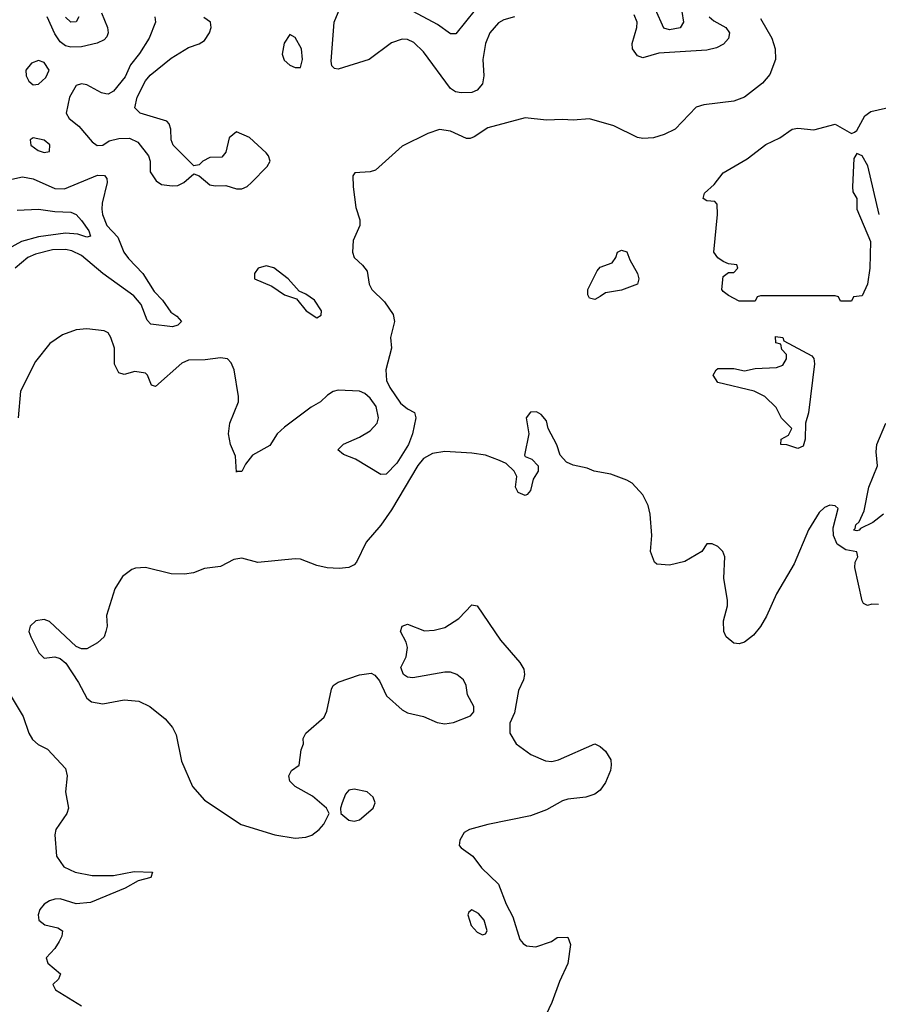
# Model space of a CAD drawing. Header units: inches. Extents: x 1603819 to 1745079, y 385938 to 533966.
# Tile 403 of 561: x 1716699 to 1719911, y 444016 to 447699. Entities that reach past the tile are written whole.
import ezdxf

# ---------------------------------------------------------------- set-up
doc = ezdxf.new("R2010")
doc.units = ezdxf.units.IN
doc.header["$MEASUREMENT"] = 0
doc.layers.add('B7414', color=7, linetype='Continuous')

msp = doc.modelspace()

# ---------------------------------------------------------------- linework, layer by layer
at = {"layer": 'B7414', "color": 5}
for points, elevation in [([(1718549.7, 447710.3), (1718510, 447698.8), (1718490, 447687.8), (1718457.5, 447650), (1718441.5, 447610), (1718431.3, 447550), (1718435.1, 447490), (1718430, 447458.9), (1718410, 447435.2), (1718390, 447427.2), (1718350, 447425.8), (1718329.9, 447429.9), (1718310, 447441.6), (1718210, 447578.7), (1718174, 447614), (1718150, 447625.6), (1718130, 447626.4), (1718090, 447613.4), (1718006.7, 447550), (1717890, 447514.3), (1717876.6, 447516.6), (1717866.6, 447526.6), (1717864, 447544), (1717875.4, 447690), (1717909, 447771)], 440), ([(1719169.6, 447770), (1719182.6, 447690), (1719170, 447668.4), (1719130, 447661.9), (1719108.2, 447668.2), (1719078, 447738)], 420), ([(1718403.4, 447736.6), (1718330, 447646.3), (1718310, 447647.1), (1718261.7, 447681.7), (1718170.8, 447730)], 420), ([(1719470, 447703.8), (1719512.3, 447630), (1719525.3, 447590), (1719526.3, 447550), (1719505.7, 447494.3), (1719478, 447462), (1719410.7, 447410), (1719370, 447395.1), (1719258.8, 447381.2), (1719230, 447372.3), (1719151, 447290), (1719110, 447269.6), (1719070, 447257), (1719030, 447254.5), (1719010, 447258.4), (1718922, 447302), (1718830, 447328.3), (1718770, 447323.1), (1718730, 447326.4), (1718670, 447323.1), (1718590, 447332.1), (1718450, 447295), (1718399.3, 447260.7), (1718384.6, 447255.4), (1718370, 447254.6), (1718310, 447282.6), (1718270, 447288.2), (1718226.4, 447273.6), (1718130, 447225.8), (1718030, 447136.8), (1718010, 447130.8), (1717953.2, 447126.8), (1717944.7, 447115.3), (1717946.5, 447073.5), (1717956.4, 446996.4), (1717971.6, 446950), (1717971.8, 446930), (1717947.1, 446872.9), (1717944.4, 446830), (1717950.4, 446810), (1717981.6, 446781.6), (1717998.3, 446758.3), (1718006.7, 446710), (1718015.8, 446690), (1718064, 446644), (1718096.4, 446596.4), (1718100.7, 446570), (1718085.6, 446510), (1718089.4, 446470), (1718068.4, 446390), (1718071.7, 446350), (1718083.2, 446323.2), (1718124.1, 446264.1), (1718150, 446243), (1718176, 446230), (1718180.7, 446210), (1718168.5, 446150), (1718153.6, 446110), (1718110, 446039.6), (1718070, 445999.5), (1718050, 445997.2), (1717955.6, 446055.6), (1717910, 446072.3), (1717889.6, 446090), (1717910, 446111.7), (1717970, 446137.4), (1718010, 446160.9), (1718036.8, 446190), (1718041.8, 446210), (1718032, 446252), (1718010, 446283.5), (1717990, 446300.4), (1717970, 446309.7), (1717890, 446313), (1717872, 446308), (1717850, 446294.5), (1717824, 446270), (1717790, 446249.6), (1717690, 446174.7), (1717662.6, 446150), (1717634.3, 446105.7), (1717570.2, 446069.8), (1717543.4, 446036.6), (1717530, 446009.5), (1717510.9, 446009.1), (1717510, 446006), (1717506.5, 446066.5), (1717487.3, 446110), (1717480.5, 446150), (1717485.6, 446190), (1717517.2, 446270), (1717517, 446290), (1717501.6, 446390), (1717490, 446416), (1717476, 446430), (1717450, 446434), (1717393.1, 446426.9), (1717330, 446426.2), (1717305.6, 446414.4), (1717207.6, 446327.6), (1717192.3, 446332.3), (1717177, 446370), (1717170, 446377), (1717130, 446382.9), (1717090, 446372), (1717070, 446378), (1717054.3, 446410), (1717053.1, 446470), (1717040.3, 446510), (1717030, 446528), (1717015.4, 446535.4), (1716950, 446542.4), (1716910, 446538.7), (1716859.6, 446520.4), (1716812.2, 446487.8), (1716758.8, 446421.2), (1716702.1, 446310), (1716693.3, 446210)], 460), ([(1717005.4, 447725.4), (1717027.2, 447670), (1717030.1, 447650), (1717025.2, 447634.8), (1717015.5, 447624.5), (1716988.9, 447611.1), (1716930, 447598.2), (1716890, 447596.6), (1716870, 447601.8), (1716850, 447617.1), (1716830, 447646.9), (1716801.9, 447710)], 440), ([(1716920.7, 447710), (1716910, 447690.8), (1716890, 447690.6), (1716870, 447709.3)], 420), ([(1717204.9, 447710), (1717207, 447690), (1717182.8, 447630), (1717147.5, 447572.5), (1717113.7, 447530), (1717094.2, 447485.8), (1717050, 447431.5), (1717030, 447420.5), (1717021.7, 447421.7), (1717005.3, 447425.3), (1716950, 447456), (1716930, 447459.3), (1716910, 447453.2), (1716885.5, 447410), (1716873.4, 447350), (1716884, 447330), (1716920.6, 447300.6), (1716970, 447242), (1716988.7, 447228.7), (1717010, 447230.5), (1717033.3, 447246.7), (1717070, 447254.9), (1717110, 447255.8), (1717140.9, 447240.9), (1717181, 447190), (1717186.8, 447170), (1717186.8, 447130), (1717210, 447096), (1717230, 447082.8), (1717270, 447077.6), (1717290, 447079.6), (1717313.3, 447090), (1717350, 447122.8), (1717370, 447114.8), (1717410, 447081.1), (1717430, 447077.4), (1717470, 447079.6), (1717510, 447066), (1717530, 447066), (1717550, 447075.2), (1717565.6, 447090), (1717625.1, 447150), (1717636, 447170), (1717629.5, 447190), (1717620.8, 447200.8), (1717558.7, 447258.7), (1717510, 447279.3), (1717483, 447257), (1717470, 447204), (1717454.9, 447185.1), (1717410, 447183.6), (1717384, 447170), (1717370, 447156), (1717350, 447153.2), (1717273.2, 447230), (1717266, 447250), (1717264.5, 447290), (1717258, 447310), (1717250, 447319.3), (1717150, 447349.6), (1717129.5, 447370), (1717138.4, 447410), (1717169.8, 447470.2), (1717187.6, 447492.4), (1717265.1, 447554.9), (1717330, 447594.9), (1717370, 447608.8), (1717390, 447621.3), (1717409.6, 447650), (1717415.6, 447670), (1717412.7, 447690), (1717387.8, 447707.8)], 460), ([(1719278.6, 447710), (1719295.4, 447695.4), (1719341.1, 447670), (1719354.1, 447650), (1719350, 447628.6), (1719331.6, 447608.4), (1719306, 447594), (1719270, 447585.7), (1719090, 447574.4), (1719030, 447556.6), (1719010, 447564.2), (1718992, 447590), (1718989.9, 447610), (1719007.5, 447670), (1719008.8, 447690), (1718997.5, 447717.5)], 440), ([(1719914.7, 446970), (1719872.2, 447152.2), (1719850, 447189.6), (1719830, 447199), (1719819.9, 447180.1), (1719814, 447074), (1719815.3, 447055.3), (1719830.6, 447030), (1719831, 446991), (1719882, 446870), (1719879.3, 446770), (1719870.7, 446710), (1719850, 446666), (1719818, 446662), (1719810, 446646), (1719770, 446646), (1719762, 446662), (1719750, 446666), (1719470, 446666), (1719458, 446662), (1719450, 446646), (1719390, 446646), (1719350, 446668), (1719330, 446682), (1719326, 446690), (1719330, 446738), (1719350, 446754), (1719370, 446754), (1719386, 446770), (1719382, 446782), (1719350, 446786), (1719330, 446795.3), (1719310, 446808.7), (1719295.3, 446830), (1719309.2, 446970), (1719308.7, 447008.7), (1719299, 447019), (1719270, 447021.2), (1719255.3, 447030), (1719261.2, 447050), (1719297.4, 447082.6), (1719330, 447126), (1719420.8, 447179.2), (1719490, 447232.4), (1719542, 447258), (1719588.7, 447290), (1719610, 447293.4), (1719670, 447286.8), (1719750, 447308), (1719810, 447274), (1719822, 447278), (1719830, 447284.7), (1719860.7, 447339.3), (1719883.5, 447356.5), (1719965.8, 447374.2)], 460), ([(1716670, 447103.1), (1716710, 447110.9), (1716750, 447103.9), (1716830, 447067.3), (1716866.2, 447066.2), (1716990, 447117.5), (1717016.7, 447116.7), (1717025.4, 447105.4), (1717026.8, 447090), (1717007.6, 447012.4), (1717006.1, 446990), (1717009.3, 446970), (1717025.3, 446930), (1717065.8, 446885.8), (1717088.1, 446830), (1717105.7, 446805.7), (1717159.6, 446750), (1717202.7, 446682.7), (1717233.5, 446650), (1717264.7, 446604.7), (1717286.4, 446590), (1717304.9, 446570), (1717290, 446557), (1717270.2, 446549.8), (1717190, 446559.8), (1717175.7, 446575.7), (1717153.8, 446633.8), (1717125.9, 446665.9), (1717010, 446749.9), (1716930, 446816.9), (1716894.3, 446834.3), (1716870, 446839.9), (1716821.2, 446838.8), (1716757.6, 446822.4), (1716730, 446809.5), (1716682.5, 446770)], 440), ([(1716690, 446987), (1716770, 446990.5), (1716830, 446981.9), (1716890, 446979.8), (1716910, 446970.2), (1716930, 446948.4), (1716958.1, 446910), (1716963.8, 446890), (1716950, 446886.1), (1716917, 446897), (1716870, 446900.5), (1716770, 446887.4), (1716706.1, 446870), (1716631.1, 446828.9)], 420), ([(1719911.7, 445511.7), (1719886.8, 445513.2), (1719870, 445507.2), (1719855.8, 445515.8), (1719850, 445525.2), (1719823, 445650), (1719824.7, 445670), (1719834, 445690), (1719830, 445708.7), (1719790, 445715.7), (1719757.3, 445737.3), (1719742.9, 445770), (1719741.6, 445798.4), (1719761.2, 445870), (1719750, 445881.2), (1719730, 445882.7), (1719710, 445874.5), (1719690, 445855.1), (1719650, 445790.9), (1719596.5, 445663.5), (1719530, 445551.6), (1719492.4, 445467.6), (1719470.4, 445429.6), (1719443.6, 445396.4), (1719410, 445369.9), (1719390, 445363.8), (1719370, 445367.2), (1719341.3, 445390), (1719332.6, 445410), (1719332.1, 445450), (1719346.2, 445506.2), (1719346.9, 445526.9), (1719332.7, 445610), (1719336.2, 445690), (1719329, 445710), (1719310, 445729), (1719290, 445738), (1719270, 445738), (1719250.6, 445709.4), (1719187.7, 445672.3), (1719130, 445658), (1719082.9, 445662.9), (1719074, 445670), (1719059, 445710), (1719063.7, 445770), (1719057.6, 445850), (1719050, 445882), (1719030, 445921.2), (1718990, 445965.2), (1718970, 445976), (1718910, 445999.3), (1718848, 446010), (1718822, 446022), (1718770, 446032.7), (1718743.9, 446043.9), (1718721.2, 446070), (1718708.9, 446108.9), (1718675.3, 446170), (1718670, 446198), (1718650, 446222), (1718632.3, 446232.3), (1718610, 446231.5), (1718593, 446210), (1718603.8, 446150), (1718586.8, 446070), (1718590, 446064.7), (1718615.3, 446055.3), (1718638, 446030), (1718638, 446010), (1718619.8, 445980.2), (1718610, 445938), (1718597.3, 445922.7), (1718590, 445919), (1718564, 445930), (1718554, 445950), (1718559, 445990), (1718549.2, 446010), (1718518.6, 446038.6), (1718494, 446050), (1718441.2, 446070), (1718390, 446077.6), (1718290, 446083.9), (1718243.1, 446076.9), (1718210, 446057.2), (1718188.5, 446031.5), (1718090, 445866), (1718050, 445807.8), (1717995.2, 445744.8), (1717958.5, 445670), (1717950, 445659.7), (1717930.2, 445649.8), (1717893.8, 445646.2), (1717849.1, 445649.1), (1717810, 445657.7), (1717750, 445680.5), (1717730, 445682.6), (1717590, 445668.7), (1717530, 445684.7), (1717500.5, 445679.5), (1717450, 445653.3), (1717390, 445645.8), (1717349.6, 445630.4), (1717315.4, 445624.6), (1717265.8, 445625.8), (1717170, 445649.8), (1717132.4, 445647.6), (1717118, 445642), (1717084.2, 445615.8), (1717055.2, 445570), (1717024.4, 445470), (1717025.7, 445430), (1717021.5, 445410), (1717014.9, 445390), (1716990, 445368.3), (1716950, 445345.1), (1716930, 445345.1), (1716910, 445354.7), (1716810, 445448), (1716790, 445455.2), (1716759.6, 445450), (1716738.3, 445430), (1716733.8, 445410), (1716740.2, 445390), (1716771.2, 445331.2), (1716790, 445310.4), (1716830, 445315.7), (1716850, 445309.3), (1716872.2, 445292.2), (1716919.5, 445219.5), (1716950, 445160.4), (1716967.3, 445147.3), (1717010, 445139.5), (1717090, 445154.6), (1717144.7, 445150), (1717185.5, 445130), (1717243.8, 445083.8), (1717271.2, 445051.2), (1717283.8, 445023.8), (1717304.9, 444924.9), (1717346, 444830), (1717390, 444779.3), (1717527.8, 444687.8), (1717654, 444650), (1717730, 444637.7), (1717770, 444641.1), (1717791.4, 444648.6), (1717819.6, 444670), (1717836.2, 444690), (1717857.2, 444730), (1717846.6, 444750), (1717793.9, 444793.9), (1717729.6, 444830), (1717709.6, 444850), (1717705.6, 444870), (1717716, 444890), (1717744, 444910), (1717752.5, 444967.5), (1717761.2, 444990), (1717759, 445010), (1717769, 445030), (1717838, 445090), (1717847.7, 445112.3), (1717865.8, 445194.2), (1717872, 445208), (1717890, 445220.7), (1717970, 445248.4), (1718014, 445254), (1718027.3, 445247.3), (1718045.5, 445225.5), (1718070.8, 445170), (1718130, 445117.3), (1718150, 445106), (1718210, 445092.2), (1718260.7, 445070), (1718290, 445064.7), (1718321.2, 445070), (1718385.2, 445094.8), (1718398, 445110), (1718398, 445130), (1718373.6, 445173.6), (1718369, 445209), (1718359, 445230), (1718334, 445250), (1718310, 445258), (1718290, 445258), (1718170, 445237.2), (1718150, 445239), (1718135.3, 445250), (1718124.7, 445275.3), (1718144.7, 445315.3), (1718149.2, 445350), (1718145.2, 445370), (1718124, 445410), (1718129.2, 445430), (1718150, 445438), (1718213.3, 445413.3), (1718250, 445414.9), (1718290, 445425.5), (1718341.2, 445458.8), (1718390.4, 445510.4), (1718410, 445506.8), (1718497.6, 445377.6), (1718570, 445294), (1718584.9, 445270), (1718587.7, 445250), (1718584, 445230), (1718564.9, 445190), (1718550, 445106), (1718532.7, 445067.3), (1718532, 445030), (1718556, 444990), (1718611, 444950), (1718666.1, 444926.1), (1718690, 444924.4), (1718714, 444930), (1718850, 444990.6), (1718870, 444980.7), (1718890, 444962.8), (1718910.3, 444930.3), (1718911.8, 444910), (1718908.5, 444890), (1718890, 444845.1), (1718870, 444817.4), (1718850, 444802.4), (1718817.3, 444790), (1718750, 444783.1), (1718730, 444776.7), (1718670, 444743.4), (1718610, 444720.3), (1718450, 444688.2), (1718382, 444670), (1718361.6, 444658.4), (1718344.9, 444630), (1718342.8, 444610), (1718350, 444601), (1718394, 444570), (1718426.4, 444526.4), (1718490, 444464.7), (1718519.3, 444390), (1718543.4, 444343.4), (1718570, 444258), (1718582.5, 444242.5), (1718594.4, 444234.4), (1718630, 444230.8), (1718688, 444250), (1718710, 444266), (1718750, 444266.8), (1718759.7, 444239.7), (1718750, 444168), (1718718.8, 444101.2), (1718690, 444022), (1718646, 443930)], 480), ([(1719930.5, 445849.5), (1719890, 445818.6), (1719843.7, 445796.3), (1719839.5, 445790), (1719830, 445786.6), (1719817.6, 445790), (1719824, 445796), (1719826.9, 445810), (1719839.8, 445820.2), (1719857.7, 445862.3), (1719875.1, 445950), (1719907.9, 446030), (1719902.4, 446082.4), (1719905.4, 446110), (1719939, 446190)], 460), ([(1716667.3, 445167.3), (1716712, 445092), (1716733, 445030), (1716746.4, 445006.4), (1716768.2, 444988.2), (1716802.8, 444970), (1716870, 444898), (1716876.5, 444870), (1716870.3, 444810), (1716882, 444750), (1716874.8, 444730), (1716834, 444670), (1716830.6, 444650), (1716836.3, 444570), (1716864, 444530), (1716906, 444510), (1716970, 444497.8), (1717050, 444498), (1717126.9, 444513.1), (1717196, 444510), (1717190.2, 444489.8), (1717142.6, 444477.4), (1717094, 444450), (1716963.4, 444396.6), (1716910, 444391.1), (1716850.3, 444409.7), (1716830, 444408.6), (1716810, 444402.6), (1716790.4, 444390), (1716774.4, 444370), (1716767.7, 444350), (1716770.7, 444330), (1716793.5, 444313.5), (1716842, 444302), (1716858.8, 444290), (1716856.3, 444270), (1716847.3, 444250), (1716830, 444224), (1716798, 444190), (1716804.7, 444170), (1716852, 444130), (1716844.7, 444110), (1716822.8, 444090), (1716833.4, 444070), (1716930, 444010.3)], 460)]:
    msp.add_lwpolyline(points, dxfattribs=dict(at, elevation=elevation))
for points, elevation in [([(1717710, 447644), (1717688.9, 447611.1), (1717680.3, 447570), (1717688.2, 447548.2), (1717709.2, 447529.2), (1717730, 447520.3), (1717750, 447520.5), (1717757.2, 447550), (1717752.7, 447590), (1717730, 447632.7)], 460), ([(1716770, 447547.2), (1716743, 447537), (1716721.7, 447510), (1716722.8, 447490), (1716732.7, 447470), (1716750, 447455.8), (1716770, 447458.7), (1716797.2, 447482.8), (1716809.7, 447510), (1716790, 447539.2)], 460), ([(1716750, 447257.2), (1716738, 447250), (1716740.7, 447230), (1716767.7, 447210), (1716790, 447203.1), (1716810, 447206.8), (1716811.2, 447231.2), (1716790, 447249.3)], 460), ([(1718850, 446652.7), (1718830, 446658), (1718824, 446670), (1718824, 446690), (1718859.7, 446760.3), (1718870, 446773), (1718915.3, 446790), (1718929.2, 446810), (1718935.3, 446830), (1718950, 446837.3), (1718970, 446830.7), (1718980.9, 446800.9), (1719010.3, 446750), (1719014.9, 446730), (1719010.4, 446710), (1718950, 446688), (1718890, 446677.2), (1718870, 446663.7)], 460), ([(1717621.6, 446778.4), (1717591.3, 446770), (1717578, 446750), (1717578, 446730), (1717642.3, 446702.3), (1717690, 446670.4), (1717734.6, 446654.6), (1717770.4, 446610), (1717810, 446584.4), (1717826.6, 446593.4), (1717827.6, 446610), (1717802.4, 446650), (1717770, 446672.8), (1717744.2, 446684.2), (1717702.9, 446730), (1717650, 446771.5)], 460), ([(1719610, 446095.3), (1719568.4, 446108.4), (1719546, 446110), (1719548, 446130), (1719574.6, 446145.4), (1719588, 446170), (1719548.9, 446208.9), (1719528.4, 446248.4), (1719486, 446290), (1719446, 446310), (1719310, 446342), (1719293.2, 446370), (1719304, 446390), (1719310, 446394), (1719370, 446394), (1719410, 446386), (1719450, 446394), (1719530, 446398), (1719553.6, 446406.4), (1719568, 446430), (1719567.3, 446447.3), (1719550, 446466), (1719546, 446486), (1719528, 446490), (1719526, 446514), (1719554, 446510), (1719558, 446498), (1719662, 446442), (1719670, 446432), (1719672.1, 446412.1), (1719650, 446228), (1719638.8, 446190), (1719637.1, 446130), (1719630, 446104)], 460), ([(1717950, 444820.9), (1717930, 444817.2), (1717918, 444802), (1717905.5, 444770), (1717899.1, 444750), (1717900.7, 444730), (1717930, 444704.4), (1717950, 444701.3), (1717970, 444706.4), (1718021.2, 444750), (1718029.2, 444770), (1718021.2, 444790), (1717999, 444810)], 480), ([(1718390, 444369.5), (1718379.1, 444360.9), (1718375.8, 444350), (1718388.3, 444310), (1718410, 444285.7), (1718430, 444276), (1718440.9, 444279.1), (1718447.8, 444290), (1718436.9, 444330), (1718414.9, 444354.9)], 480)]:
    msp.add_lwpolyline(points, close=True, dxfattribs=dict(at, elevation=elevation))

doc.saveas('drawing.dxf')
